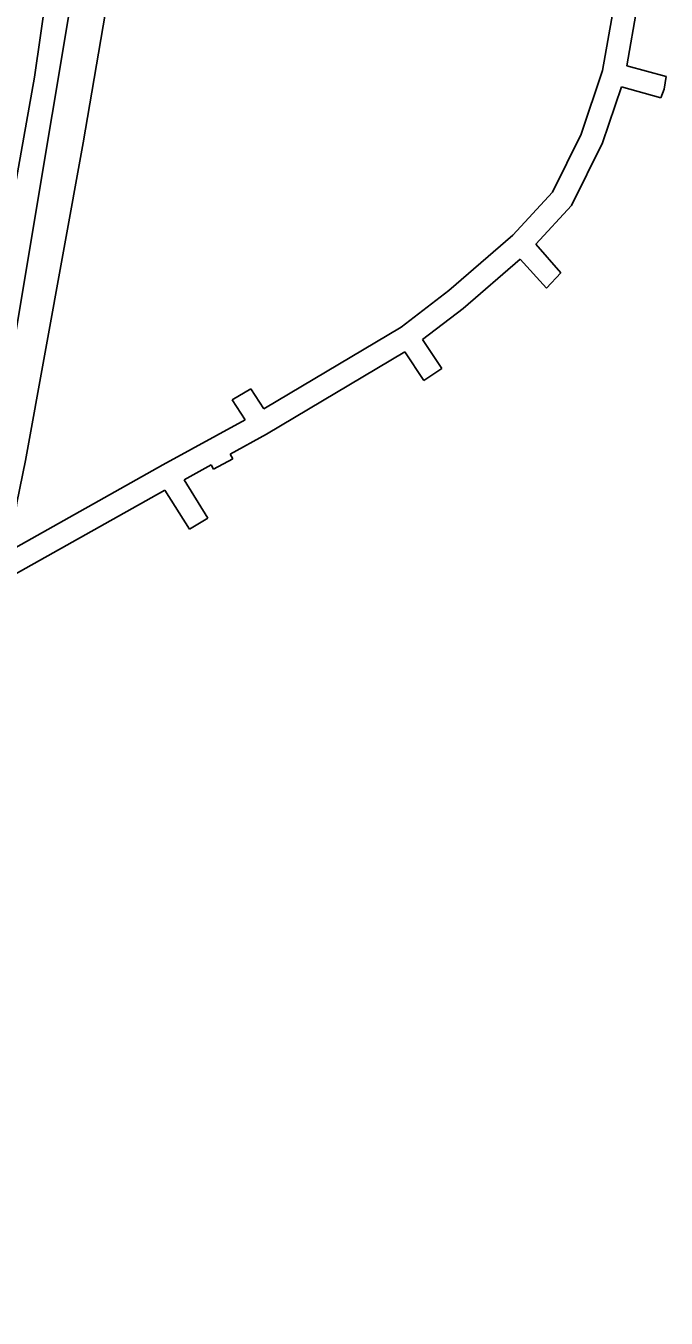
# Model space of a CAD drawing. Extents: x -785744 to -782822, y -1067550 to -1063910.
# Drawn here: x -783394.4 to -783334.3, y -1066451.8 to -1066330.5 of the extents above; entities that cross this region are included whole.
import ezdxf

# ---------------------------------------------------------------- set-up
doc = ezdxf.new("R2010")
doc.units = 0
for name, color, linetype in [('Hranice kat_území', 7, 'Continuous'), ('Hranice parcel', 7, 'Continuous'), ('Vnitřní kresba', 7, 'Continuous'), ('Věcná břemena k části', 7, 'Continuous')]:
    doc.layers.add(name, color=color, linetype=linetype)

msp = doc.modelspace()

# ---------------------------------------------------------------- linework, layer by layer
at = {"layer": 'Hranice kat_území'}
msp.add_lwpolyline([(-783403.72, -1066520.48), (-783408.95, -1066445.43), (-783408.98, -1066441.05), (-783406.06, -1066440.89), (-783397.12, -1066388.66), (-783396.74, -1066386.18), (-783395.27, -1066375.27), (-783394.46, -1066371.28), (-783389.04, -1066341.47), (-783386.35, -1066325.72), (-783383.12, -1066306.7), (-783381.34, -1066290.13), (-783381.25, -1066273.33), (-783383.32, -1066256.79), (-783387.23, -1066240.6), (-783392.79, -1066224.78), (-783395.02, -1066219.44), (-783397.61, -1066215.1), (-783400.51, -1066209.79), (-783408.68, -1066195.43), (-783410.8, -1066191.77), (-783425.61, -1066169.96)], dxfattribs=at)
at = {"layer": 'Hranice parcel'}
for points in [[(-783393.61, -1066335.31), (-783389, -1066303.12)], [(-783399.85, -1066370.15), (-783393.61, -1066335.31)]]:
    msp.add_lwpolyline(points, dxfattribs=at)
at = {"layer": 'Vnitřní kresba'}
msp.add_lwpolyline([(-783397.51, -1066371.81), (-783386.47, -1066305.79)], dxfattribs=at)
at = {"layer": 'Věcná břemena k části'}
for points in [[(-783338, -1066334.24), (-783336.03, -1066323.09)], [(-783338.34, -1066323.74), (-783340.27, -1066334.69)], [(-783340.27, -1066334.69), (-783342.27, -1066340.67)], [(-783334.29, -1066335.26), (-783338, -1066334.24)], [(-783334.47, -1066336.43), (-783334.29, -1066335.26)], [(-783340.27, -1066341.49), (-783338.5, -1066336.22)], [(-783338.5, -1066336.22), (-783334.79, -1066337.24)], [(-783334.79, -1066337.24), (-783334.47, -1066336.43)], [(-783342.27, -1066340.67), (-783344.98, -1066346.12)], [(-783343.18, -1066347.36), (-783340.27, -1066341.49)], [(-783344.98, -1066346.12), (-783348.7, -1066350.15)], [(-783346.53, -1066350.98), (-783343.18, -1066347.36)], [(-783348.7, -1066350.15), (-783354.72, -1066355.34)], [(-783344.2, -1066353.69), (-783346.53, -1066350.98)], [(-783353.36, -1066357.02), (-783348, -1066352.4)], [(-783348, -1066352.4), (-783345.54, -1066355.11)], [(-783345.54, -1066355.11), (-783344.2, -1066353.69)], [(-783354.72, -1066355.34), (-783359.19, -1066358.77)], [(-783357.17, -1066359.94), (-783353.36, -1066357.02)], [(-783359.19, -1066358.77), (-783372.07, -1066366.45)], [(-783355.35, -1066362.64), (-783357.17, -1066359.94)], [(-783371.82, -1066368.81), (-783358.85, -1066361.09)], [(-783358.85, -1066361.09), (-783357.05, -1066363.78)], [(-783357.05, -1066363.78), (-783355.35, -1066362.64)], [(-783373.31, -1066364.55), (-783375.06, -1066365.6)], [(-783375.06, -1066365.6), (-783373.84, -1066367.48)], [(-783372.07, -1066366.45), (-783373.31, -1066364.55)], [(-783373.84, -1066367.48), (-783381.57, -1066371.7)], [(-783375.23, -1066370.69), (-783371.82, -1066368.81)], [(-783381.57, -1066371.7), (-783395.87, -1066379.72)], [(-783379.57, -1066373.09), (-783377.03, -1066371.69)], [(-783377.03, -1066371.69), (-783376.82, -1066372.09)], [(-783376.82, -1066372.09), (-783374.99, -1066371.14)], [(-783374.99, -1066371.14), (-783375.23, -1066370.69)], [(-783396.23, -1066382.39), (-783381.37, -1066374.07)], [(-783381.37, -1066374.07), (-783379.08, -1066377.74)], [(-783377.33, -1066376.69), (-783379.57, -1066373.09)], [(-783379.08, -1066377.74), (-783377.33, -1066376.69)]]:
    msp.add_lwpolyline(points, dxfattribs=at)

doc.saveas('drawing.dxf')
